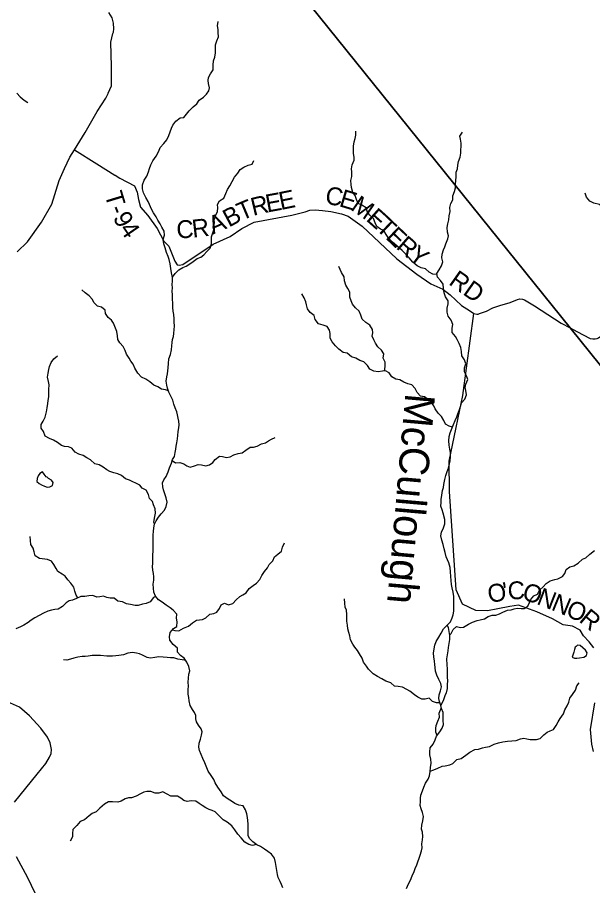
# Model space of a CAD drawing. Extents: x 1624196 to 2029251, y 146837 to 440034.
# Drawn here: x 1777616 to 1787257, y 326836 to 341386 of the extents above; entities that cross this region are included whole.
import ezdxf

# ---------------------------------------------------------------- set-up
doc = ezdxf.new("R2010")
doc.units = 0
for name, color, linetype in [('GM_X_County_Road', 7, 'Continuous'), ('GM_X_Minor_Lake', 7, 'Continuous'), ('GM_X_Minor_River', 7, 'Continuous'), ('GM_X_Minor_River_Text', 7, 'Continuous'), ('GM_X_Township', 7, 'Continuous'), ('GM_X_Township_Road', 7, 'Continuous'), ('GM_X_Township_Road_Text', 7, 'Continuous'), ('GM_X_Township_ROW', 7, 'Continuous')]:
    doc.layers.add(name, color=color, linetype=linetype)

msp = doc.modelspace()

# ---------------------------------------------------------------- linework, layer by layer
at = {"layer": 'GM_X_County_Road'}
for points in [[(1779137, 340115), (1779195, 340238), (1779191, 340562), (1779181, 340971), (1779217, 341116), (1779225, 341140), (1779232, 341192), (1779227, 341288), (1779202, 341378), (1779149, 341468)], [(1777614, 337457), (1777786, 337624), (1778021, 337953), (1778192, 338258), (1778317, 338654), (1778403, 338855), (1778493, 339041), (1778576, 339166), (1778753, 339457), (1778953, 339806), (1779097, 340032), (1779135, 340111), (1779137, 340115)], [(1777565, 328236), (1777949, 328703), (1778093, 328881), (1778157, 328990), (1778181, 329048), (1778188, 329120), (1778165, 329230), (1778123, 329326), (1778008, 329473), (1777821, 329680), (1777653, 329826), (1776491, 330340)], [(1777975, 324730), (1777957, 324851), (1777952, 324922), (1777958, 325044), (1777981, 325163), (1778070, 325476), (1778097, 325551), (1778225, 325736), (1778279, 325818), (1778288, 325868), (1778218, 326042), (1777977, 326582), (1777790, 326964), (1777601, 327321)]]:
    msp.add_lwpolyline(points, dxfattribs=at)
at = {"layer": 'GM_X_Minor_Lake'}
for points in [[(1778113, 333678), (1778101, 333689), (1778065, 333733), (1778037, 333768), (1777995, 333744), (1777966, 333704), (1777948, 333658), (1777941, 333608), (1777981, 333572), (1778021, 333551)], [(1778021, 333551), (1778069, 333528), (1778117, 333516), (1778161, 333519), (1778205, 333543), (1778216, 333591), (1778186, 333633), (1778140, 333656), (1778113, 333678)], [(1787036, 330651), (1787108, 330667), (1787153, 330690), (1787165, 330738), (1787136, 330781), (1787094, 330819), (1787048, 330860), (1787002, 330864), (1786978, 330845)], [(1786978, 330845), (1786964, 330833), (1786952, 330793), (1786943, 330747), (1786914, 330663), (1786954, 330650), (1786994, 330650), (1787036, 330651)]]:
    msp.add_lwpolyline(points, dxfattribs=at)
at = {"layer": 'GM_X_Minor_River'}
for points in [[(1780162, 337329), (1780144, 337380), (1780117, 337446), (1780092, 337523), (1780069, 337593), (1780062, 337663), (1780084, 337735), (1780075, 337804), (1780036, 337872), (1780010, 337925), (1779971, 337990), (1779940, 338042), (1779898, 338109), (1779863, 338171), (1779830, 338248), (1779808, 338299), (1779771, 338367), (1779730, 338444), (1779711, 338510), (1779711, 338581), (1779742, 338656), (1779785, 338724), (1779814, 338798), (1779831, 338854), (1779854, 338912), (1779887, 338982), (1779942, 339059), (1779989, 339141), (1780011, 339203), (1780072, 339271), (1780119, 339334), (1780156, 339406), (1780175, 339470), (1780198, 339528), (1780220, 339580), (1780271, 339647), (1780342, 339701), (1780408, 339706), (1780451, 339762), (1780496, 339821), (1780561, 339885), (1780624, 339936), (1780664, 339998), (1780733, 340049), (1780786, 340099), (1780823, 340152), (1780833, 340204), (1780820, 340275), (1780811, 340327), (1780817, 340377), (1780852, 340441), (1780897, 340509), (1780896, 340583), (1780903, 340659), (1780925, 340717), (1780938, 340789), (1780939, 340861), (1780936, 340926), (1780961, 340991), (1780984, 341061), (1780980, 341130), (1780979, 341180), (1780970, 341246), (1780983, 341314)], [(1777608, 340114), (1777663, 340054), (1777729, 340001), (1777790, 339958)], [(1784649, 337079), (1784581, 337084), (1784515, 337115), (1784455, 337172), (1784385, 337191), (1784314, 337220), (1784246, 337281), (1784183, 337354), (1784062, 337477), (1783977, 337559), (1783905, 337620), (1783840, 337679), (1783796, 337749), (1783757, 337812), (1783703, 337839), (1783640, 337882), (1783612, 337942), (1783583, 338015), (1783523, 338072), (1783482, 338124), (1783461, 338193), (1783389, 338238), (1783327, 338269), (1783300, 338331), (1783277, 338400), (1783235, 338450), (1783216, 338533), (1783209, 338587), (1783203, 338651), (1783220, 338717), (1783221, 338796), (1783214, 338846), (1783226, 338914), (1783258, 338994), (1783258, 339044), (1783251, 339102), (1783249, 339152), (1783250, 339229), (1783261, 339299), (1783276, 339357), (1783290, 339411), (1783289, 339479)], [(1784826, 337789), (1784818, 337862), (1784829, 337928), (1784848, 337992), (1784851, 338060), (1784870, 338130), (1784862, 338198), (1784881, 338264), (1784914, 338328), (1784915, 338396), (1784944, 338466), (1784957, 338530), (1784959, 338596), (1784964, 338646), (1784967, 338721), (1784972, 338793), (1784992, 338847), (1784999, 338911), (1785008, 338971), (1785035, 339045), (1785046, 339109), (1785048, 339161), (1785051, 339229), (1785054, 339279), (1785040, 339346), (1785033, 339396), (1785074, 339464)], [(1780213, 337033), (1780261, 337091), (1780324, 337153), (1780391, 337194), (1780445, 337217), (1780508, 337253), (1780561, 337292), (1780629, 337344), (1780688, 337369), (1780740, 337409), (1780791, 337462), (1780846, 337520), (1780871, 337590), (1780869, 337644), (1780870, 337706), (1780885, 337758), (1780910, 337828), (1780898, 337878), (1780919, 337940), (1780914, 337992), (1780934, 338058), (1780969, 338130), (1780974, 338192), (1780969, 338249), (1781004, 338310), (1781078, 338358), (1781107, 338434), (1781136, 338501), (1781179, 338561), (1781216, 338635), (1781255, 338707), (1781310, 338774), (1781351, 338836), (1781413, 338873), (1781486, 338909), (1781548, 338926), (1781579, 338988)], [(1787986, 338105), (1787935, 338069), (1787871, 338058), (1787821, 338061), (1787771, 338067), (1787717, 338082), (1787666, 338076), (1787614, 338075), (1787562, 338080), (1787474, 338125), (1787427, 338186), (1787370, 338249), (1787276, 338274), (1787210, 338307), (1787151, 338372), (1787129, 338440)], [(1784817, 331201), (1784875, 331258), (1784904, 331322), (1784921, 331376), (1784928, 331436), (1784932, 331511), (1784933, 331565), (1784932, 331633), (1784931, 331683), (1784919, 331754), (1784904, 331828), (1784893, 331882), (1784888, 331951), (1784878, 332019), (1784873, 332095), (1784868, 332166), (1784845, 332244), (1784823, 332295), (1784804, 332345), (1784787, 332416), (1784771, 332482), (1784754, 332552), (1784731, 332623), (1784712, 332695), (1784723, 332760), (1784757, 332833), (1784778, 332901), (1784777, 332972), (1784754, 333080), (1784735, 333131), (1784714, 333197), (1784716, 333255), (1784717, 333309), (1784728, 333378), (1784743, 333456), (1784755, 333510), (1784762, 333560), (1784781, 333644), (1784796, 333710), (1784821, 333778), (1784839, 333834), (1784856, 333904), (1784867, 333956), (1784874, 334020), (1784873, 334096), (1784861, 334151), (1784850, 334219), (1784847, 334291), (1784854, 334361), (1784870, 334425), (1784924, 334561), (1784951, 334631), (1784982, 334691), (1784996, 334743), (1785017, 334797), (1785040, 334863), (1785061, 334927), (1785116, 334988), (1785141, 335062), (1785133, 335131), (1785120, 335181), (1785129, 335241), (1785164, 335317), (1785144, 335379), (1785107, 335444), (1785110, 335512), (1785129, 335578), (1785107, 335649), (1785066, 335716), (1785057, 335788), (1785046, 335854), (1785018, 335923), (1784985, 335987), (1784957, 336038), (1784900, 336103), (1784905, 336175), (1784916, 336239), (1784886, 336310), (1784833, 336381), (1784816, 336447), (1784819, 336513), (1784838, 336583), (1784838, 336637), (1784791, 336702), (1784770, 336771), (1784756, 336845), (1784749, 336915), (1784708, 336978), (1784654, 337031), (1784647, 337095), (1784682, 337153), (1784725, 337221), (1784746, 337291), (1784730, 337355), (1784733, 337419), (1784756, 337489), (1784777, 337541), (1784799, 337593), (1784832, 337673), (1784841, 337723), (1784826, 337789)], [(1780179, 331078), (1780234, 331147), (1780288, 331181), (1780295, 331255), (1780280, 331317), (1780289, 331383), (1780229, 331450), (1780178, 331489), (1780110, 331534), (1780043, 331587), (1779983, 331628), (1779929, 331689), (1779904, 331753), (1779899, 331818), (1779894, 331890), (1779902, 331954), (1779903, 332008), (1779896, 332064), (1779888, 332123), (1779883, 332183), (1779884, 332235), (1779886, 332297), (1779887, 332378), (1779890, 332442), (1779891, 332516), (1779890, 332594), (1779893, 332649), (1779893, 332717), (1779898, 332769), (1779901, 332833), (1779913, 332895), (1779942, 332949), (1779981, 333011), (1780024, 333064), (1780083, 333128), (1780109, 333192), (1780124, 333260), (1780107, 333334), (1780092, 333387), (1780065, 333467), (1780051, 333520), (1780046, 333584), (1780073, 333636), (1780107, 333692), (1780142, 333771), (1780163, 333835), (1780200, 333913), (1780217, 333977), (1780248, 334029), (1780262, 334095), (1780269, 334151), (1780278, 334201), (1780288, 334255), (1780299, 334323), (1780304, 334380), (1780313, 334446), (1780323, 334506), (1780326, 334558), (1780319, 334620), (1780311, 334670), (1780302, 334723), (1780286, 334773), (1780263, 334842), (1780238, 334906), (1780223, 334969), (1780181, 335047), (1780154, 335106), (1780131, 335170), (1780119, 335221), (1780112, 335287), (1780123, 335361), (1780131, 335415), (1780145, 335515), (1780146, 335588), (1780156, 335662), (1780183, 335734), (1780200, 335814), (1780203, 335880), (1780210, 335940), (1780218, 335990), (1780231, 336040), (1780240, 336090), (1780246, 336154), (1780247, 336210), (1780246, 336285), (1780245, 336335), (1780237, 336405), (1780226, 336460), (1780219, 336524), (1780220, 336602), (1780216, 336658), (1780213, 336735), (1780212, 336795), (1780213, 336855), (1780211, 336909), (1780214, 336967), (1780214, 337024), (1780197, 337106), (1780188, 337176), (1780177, 337255), (1780162, 337329)], [(1783766, 335459), (1783781, 335536), (1783777, 335609), (1783746, 335677), (1783759, 335747), (1783716, 335808), (1783654, 335863), (1783615, 335928), (1783587, 335980), (1783564, 336045), (1783571, 336097), (1783565, 336153), (1783522, 336226), (1783454, 336275), (1783393, 336330), (1783373, 336396), (1783342, 336465), (1783281, 336517), (1783231, 336582), (1783212, 336633), (1783187, 336699), (1783185, 336779), (1783152, 336844), (1783121, 336899), (1783099, 336969), (1783094, 337039), (1783047, 337108), (1783023, 337159), (1783002, 337211)], [(1780147, 335126), (1780098, 335143), (1780032, 335157), (1779970, 335192), (1779901, 335223), (1779833, 335278), (1779767, 335323), (1779696, 335358), (1779632, 335425), (1779585, 335506), (1779556, 335572), (1779520, 335625), (1779489, 335676), (1779446, 335744), (1779420, 335805), (1779389, 335871), (1779333, 335934), (1779302, 335987), (1779295, 336051), (1779285, 336120), (1779252, 336204), (1779229, 336259), (1779191, 336311), (1779136, 336358), (1779093, 336425), (1779089, 336481), (1779028, 336528), (1778958, 336545), (1778900, 336608), (1778875, 336658), (1778821, 336719), (1778754, 336768), (1778696, 336821)], [(1784907, 334517), (1784852, 334536), (1784788, 334567), (1784761, 334630), (1784725, 334698), (1784666, 334755), (1784616, 334824), (1784593, 334876), (1784559, 334927), (1784500, 334982), (1784438, 335027), (1784372, 335040), (1784317, 335098), (1784282, 335169), (1784228, 335226), (1784162, 335243), (1784092, 335272), (1784027, 335313), (1783960, 335321), (1783893, 335364), (1783845, 335427), (1783784, 335460), (1783733, 335459), (1783661, 335445), (1783591, 335456), (1783523, 335489), (1783486, 335554), (1783422, 335613), (1783353, 335638), (1783289, 335675), (1783215, 335698), (1783145, 335761), (1783077, 335769), (1783004, 335824), (1782946, 335879), (1782891, 335946), (1782860, 336011), (1782857, 336091), (1782845, 336143), (1782808, 336204), (1782738, 336227), (1782660, 336252), (1782609, 336321), (1782589, 336391), (1782520, 336440), (1782476, 336503), (1782461, 336569), (1782450, 336620), (1782424, 336684), (1782383, 336751)], [(1779915, 332898), (1779904, 332923), (1779913, 332991), (1779930, 333078), (1779924, 333150), (1779899, 333218), (1779878, 333271), (1779830, 333326), (1779815, 333390), (1779774, 333461), (1779710, 333494), (1779668, 333546), (1779603, 333583), (1779549, 333600), (1779497, 333631), (1779429, 333655), (1779359, 333706), (1779300, 333739), (1779230, 333756), (1779166, 333773), (1779114, 333804), (1779056, 333847), (1778985, 333886), (1778915, 333906), (1778839, 333970), (1778779, 334006), (1778716, 334043), (1778648, 334068), (1778586, 334101), (1778527, 334168), (1778473, 334187), (1778405, 334195), (1778353, 334214), (1778287, 334261), (1778223, 334302), (1778152, 334331), (1778084, 334368), (1778055, 334446), (1778017, 334501), (1778016, 334563), (1778049, 334619), (1778080, 334687), (1778103, 334773), (1778118, 334845), (1778124, 334913), (1778131, 334965), (1778142, 335027), (1778143, 335098), (1778141, 335152), (1778148, 335228), (1778139, 335282), (1778123, 335355), (1778130, 335423), (1778143, 335487), (1778154, 335537), (1778185, 335601), (1778225, 335663), (1778288, 335714)], [(1780212, 333959), (1780266, 333920), (1780339, 333926), (1780407, 333905), (1780458, 333868), (1780514, 333849), (1780585, 333871), (1780645, 333892), (1780703, 333885), (1780775, 333872), (1780833, 333886), (1780890, 333927), (1780933, 333979), (1781002, 334030), (1781054, 334025), (1781122, 334011), (1781180, 334020), (1781243, 334057), (1781315, 334077), (1781385, 334088), (1781446, 334135), (1781519, 334182), (1781573, 334184), (1781637, 334201), (1781708, 334242), (1781772, 334254), (1781823, 334287), (1781875, 334317), (1781938, 334344)], [(1778629, 331660), (1778604, 331703), (1778577, 331769), (1778560, 331840), (1778514, 331906), (1778459, 331959), (1778415, 332020), (1778364, 332055), (1778294, 332100), (1778264, 332150), (1778227, 332219), (1778186, 332271), (1778120, 332302), (1777984, 332320), (1777916, 332361), (1777899, 332427), (1777883, 332492), (1777842, 332555), (1777835, 332621), (1777830, 332685)], [(1780214, 331122), (1780255, 331109), (1780320, 331106), (1780400, 331149), (1780481, 331182), (1780552, 331238), (1780616, 331283), (1780669, 331289), (1780721, 331298), (1780773, 331324), (1780840, 331387), (1780909, 331396), (1780961, 331416), (1781002, 331479), (1781031, 331543), (1781087, 331571), (1781155, 331542), (1781225, 331561), (1781284, 331626), (1781343, 331680), (1781396, 331711), (1781452, 331745), (1781499, 331817), (1781570, 331868), (1781626, 331903), (1781677, 331965), (1781714, 332033), (1781759, 332098), (1781810, 332162), (1781837, 332220), (1781896, 332281), (1781924, 332343), (1781979, 332393), (1782040, 332440), (1782061, 332508), (1782092, 332578)], [(1784856, 331034), (1784883, 331062), (1784920, 331130), (1784977, 331179), (1785043, 331160), (1785093, 331166), (1785176, 331219), (1785244, 331252), (1785321, 331277), (1785373, 331291), (1785447, 331308), (1785506, 331345), (1785573, 331371), (1785637, 331368), (1785697, 331391), (1785750, 331421), (1785828, 331454), (1785890, 331457), (1785941, 331475), (1785993, 331484), (1786061, 331479), (1786111, 331481), (1786168, 331520), (1786201, 331578), (1786213, 331628), (1786270, 331691), (1786333, 331719), (1786364, 331789), (1786426, 331842), (1786477, 331898), (1786546, 331945), (1786622, 331968), (1786673, 331976), (1786751, 332017), (1786788, 332069), (1786811, 332134), (1786873, 332176), (1786944, 332197), (1787013, 332242), (1787087, 332304), (1787144, 332329), (1787211, 332393), (1787288, 332452)], [(1779934, 331684), (1779895, 331663), (1779842, 331594), (1779776, 331566), (1779711, 331551), (1779641, 331532), (1779589, 331532), (1779513, 331549), (1779443, 331556), (1779375, 331591), (1779301, 331602), (1779237, 331651), (1779173, 331652), (1779113, 331662), (1779059, 331689), (1778999, 331674), (1778949, 331672), (1778881, 331699), (1778812, 331692), (1778744, 331683), (1778678, 331680), (1778605, 331650), (1778539, 331621), (1778485, 331608), (1778432, 331574), (1778373, 331511), (1778301, 331469), (1778246, 331462), (1778186, 331451), (1778128, 331433), (1778055, 331404), (1777980, 331365), (1777906, 331322), (1777849, 331282), (1777799, 331245), (1777726, 331199), (1777667, 331170), (1777591, 331139)], [(1784697, 329899), (1784641, 329901), (1784571, 329923), (1784517, 329978), (1784451, 329959), (1784395, 329960), (1784329, 329993), (1784269, 330031), (1784194, 330095), (1784142, 330125), (1784068, 330162), (1784000, 330173), (1783934, 330180), (1783873, 330233), (1783793, 330264), (1783723, 330301), (1783649, 330338), (1783580, 330387), (1783500, 330464), (1783465, 330515), (1783416, 330582), (1783394, 330646), (1783351, 330723), (1783316, 330777), (1783274, 330830), (1783235, 330885), (1783199, 330953), (1783190, 331022), (1783171, 331076), (1783153, 331139), (1783146, 331203), (1783139, 331269), (1783136, 331319), (1783140, 331382), (1783129, 331454), (1783112, 331504), (1783104, 331569), (1783097, 331641)], [(1784135, 326786), (1784172, 326868), (1784203, 326927), (1784234, 327001), (1784267, 327071), (1784283, 327125), (1784308, 327185), (1784329, 327237), (1784348, 327295), (1784364, 327347), (1784389, 327421), (1784400, 327471), (1784393, 327535), (1784405, 327605), (1784412, 327661), (1784407, 327730), (1784389, 327784), (1784392, 327850), (1784411, 327920), (1784422, 327992), (1784403, 328061), (1784381, 328125), (1784368, 328178), (1784369, 328248), (1784371, 328302), (1784380, 328352), (1784403, 328424), (1784428, 328486), (1784455, 328552), (1784498, 328620), (1784520, 328674), (1784535, 328746), (1784542, 328816), (1784549, 328890), (1784546, 328958), (1784530, 329027), (1784527, 329077), (1784536, 329145), (1784583, 329207), (1784620, 329279), (1784638, 329339), (1784693, 329412), (1784734, 329474), (1784757, 329536), (1784754, 329604), (1784754, 329668), (1784749, 329735), (1784726, 329803), (1784713, 329854), (1784689, 329920), (1784678, 329970), (1784683, 330035), (1784709, 330098), (1784722, 330167), (1784711, 330221), (1784680, 330289), (1784646, 330362), (1784623, 330429), (1784616, 330491), (1784614, 330543), (1784605, 330599), (1784596, 330672), (1784592, 330730), (1784599, 330806), (1784612, 330864), (1784637, 330926), (1784680, 331002), (1784717, 331068), (1784760, 331139), (1784817, 331201)], [(1784816, 331200), (1784836, 331159), (1784849, 331094), (1784857, 331030), (1784856, 330960), (1784849, 330896), (1784838, 330825), (1784828, 330771), (1784817, 330703), (1784806, 330637), (1784813, 330537), (1784816, 330468), (1784817, 330396), (1784820, 330334), (1784822, 330262), (1784819, 330210), (1784818, 330141), (1784801, 330069), (1784779, 330015), (1784758, 329949), (1784711, 329857)], [(1782064, 326798), (1782042, 326853), (1782019, 326907), (1781986, 326974), (1781976, 327024), (1781965, 327089), (1781952, 327155), (1781944, 327221), (1781927, 327296), (1781874, 327365), (1781812, 327410), (1781757, 327446), (1781691, 327489), (1781627, 327520), (1781562, 327569), (1781504, 327624), (1781485, 327678), (1781481, 327747), (1781482, 327807), (1781485, 327865), (1781477, 327927), (1781470, 327980), (1781461, 328040), (1781440, 328108), (1781398, 328171), (1781328, 328186), (1781260, 328213), (1781205, 328250), (1781149, 328284), (1781071, 328340), (1781030, 328406), (1780977, 328485), (1780931, 328558), (1780906, 328613), (1780861, 328681), (1780813, 328756), (1780790, 328811), (1780755, 328891), (1780724, 328966), (1780694, 329032), (1780667, 329101), (1780658, 329159), (1780665, 329226), (1780683, 329292), (1780704, 329358), (1780711, 329414), (1780695, 329464), (1780654, 329527), (1780619, 329579), (1780605, 329632), (1780604, 329686), (1780586, 329736), (1780549, 329789), (1780511, 329856), (1780494, 329934), (1780487, 329986), (1780478, 330043), (1780479, 330121), (1780481, 330179), (1780480, 330247), (1780483, 330311), (1780492, 330378), (1780506, 330438), (1780489, 330506), (1780458, 330583), (1780410, 330647), (1780351, 330692), (1780299, 330747), (1780298, 330813), (1780229, 330874), (1780171, 330947), (1780168, 331004), (1780179, 331078)], [(1780438, 330610), (1780380, 330618), (1780306, 330631), (1780236, 330652), (1780184, 330656), (1780126, 330659), (1780058, 330666), (1779984, 330669), (1779917, 330657), (1779847, 330650), (1779793, 330661), (1779715, 330696), (1779663, 330723), (1779613, 330733), (1779543, 330740), (1779467, 330733), (1779392, 330706), (1779318, 330691), (1779264, 330687), (1779208, 330684), (1779115, 330683), (1779007, 330692), (1778941, 330693), (1778867, 330690), (1778805, 330681), (1778754, 330675), (1778702, 330674), (1778628, 330667), (1778560, 330647), (1778509, 330630), (1778445, 330613), (1778391, 330617)], [(1784536, 328756), (1784596, 328777), (1784664, 328804), (1784737, 328838), (1784787, 328845), (1784863, 328860), (1784916, 328884), (1784983, 328949), (1785051, 328968), (1785132, 329020), (1785199, 329071), (1785283, 329116), (1785344, 329125), (1785410, 329143), (1785462, 329156), (1785527, 329169), (1785609, 329205), (1785678, 329228), (1785754, 329245), (1785831, 329258), (1785905, 329263), (1785977, 329266), (1786050, 329294), (1786104, 329305), (1786154, 329298), (1786208, 329286), (1786260, 329283), (1786314, 329286), (1786378, 329302), (1786441, 329361), (1786494, 329405), (1786546, 329428), (1786601, 329450), (1786646, 329517), (1786677, 329581), (1786713, 329635), (1786768, 329713), (1786793, 329783), (1786832, 329850), (1786857, 329908), (1786874, 329978), (1786919, 330040), (1786969, 330112), (1786994, 330182), (1787029, 330237)], [(1784649, 329354), (1784627, 329405), (1784626, 329467), (1784634, 329519), (1784665, 329593), (1784690, 329661), (1784683, 329725), (1784721, 329822)], [(1781616, 327528), (1781559, 327511), (1781495, 327524), (1781429, 327567), (1781366, 327636), (1781312, 327696), (1781263, 327769), (1781212, 327840), (1781134, 327901), (1781065, 327936), (1780995, 328005), (1780932, 328070), (1780880, 328097), (1780828, 328114), (1780776, 328140), (1780714, 328179), (1780663, 328212), (1780605, 328249), (1780531, 328258), (1780463, 328244), (1780407, 328265), (1780355, 328304), (1780297, 328333), (1780247, 328335), (1780189, 328336), (1780127, 328371), (1780055, 328406), (1779987, 328385), (1779927, 328383), (1779853, 328412), (1779787, 328413), (1779734, 328400), (1779682, 328376), (1779605, 328333), (1779527, 328308), (1779477, 328306), (1779422, 328293), (1779356, 328254), (1779299, 328236), (1779209, 328239), (1779141, 328238), (1779074, 328201), (1778997, 328134), (1778937, 328074), (1778870, 328047), (1778819, 328007), (1778742, 327940), (1778668, 327911), (1778615, 327845), (1778544, 327774), (1778541, 327711), (1778537, 327651), (1778500, 327582)]]:
    msp.add_lwpolyline(points, dxfattribs=at)
at = {"layer": 'GM_X_Township'}
for points in [[(1795508, 325685), (1792128, 329660), (1790649, 331503), (1786881, 336182), (1781032, 343443), (1778378, 346777), (1778350, 346813), (1776799, 348700)], [(1772145, 338706), (1778974, 342355), (1781032, 343443), (1786881, 336182), (1790649, 331503), (1792128, 329660), (1795508, 325685)]]:
    msp.add_lwpolyline(points, dxfattribs=at)
at = {"layer": 'GM_X_Township_Road'}
for points in [[(1778576, 339166), (1778947, 338930), (1779251, 338742), (1779253, 338741)], [(1779253, 338741), (1779333, 338692), (1779577, 338564), (1779622, 338454), (1779644, 338332), (1779677, 338204), (1779803, 338065), (1779958, 337847), (1780068, 337637), (1780152, 337554), (1780257, 337299), (1780293, 337237), (1780328, 337233), (1780390, 337244), (1780895, 337587), (1781182, 337716), (1781379, 337847), (1781584, 337955), (1782218, 338069), (1782439, 338125), (1782519, 338156), (1782609, 338163), (1782730, 338151), (1782869, 338133), (1783049, 338093), (1783162, 338053), (1783396, 337885), (1783975, 337337), (1784312, 337080), (1784544, 336921), (1784745, 336832), (1784870, 336737), (1785057, 336557), (1785192, 336474), (1785263, 336423), (1785315, 336411), (1785326, 336412), (1785336, 336415), (1785361, 336424), (1785476, 336461), (1785584, 336517), (1785702, 336558), (1785875, 336610), (1785999, 336658), (1786038, 336667), (1786080, 336665), (1786113, 336655), (1786283, 336553), (1786727, 336263), (1786881, 336182), (1786992, 336123)], [(1786992, 336123), (1786993, 336122), (1787213, 336006), (1787262, 336000), (1787297, 336001), (1787333, 336004), (1787357, 336013), (1787443, 336079), (1788120, 336804), (1788228, 336827), (1789848, 336798)], [(1787275, 330821), (1787198, 330920), (1787103, 331023), (1787049, 331116), (1786917, 331185), (1786765, 331209), (1786584, 331307), (1786324, 331426), (1786016, 331537), (1785869, 331514), (1785665, 331476), (1785492, 331439), (1785297, 331445), (1785078, 331553), (1784969, 331795), (1784855, 333442), (1784854, 333947), (1784970, 334514)], [(1787272, 329081), (1787243, 329207), (1787223, 329452), (1787291, 329901)]]:
    msp.add_lwpolyline(points, dxfattribs=at)
at = {"layer": 'GM_X_Township_ROW'}
msp.add_lwpolyline([(1784970, 334514), (1784971, 334515), (1785080, 335050), (1785263, 336423)], dxfattribs=at)

# ---------------------------------------------------------------- texts
at = {"layer": 'GM_X_Minor_River_Text'}
msp.add_text('McCullough', height=500, rotation=265.0014, dxfattribs=at).set_placement((1784119, 335097))
at = {"layer": 'GM_X_Township_Road_Text'}
for s, rotation, p in [('T', 286.8749, (1779074, 338420)), ('E', 10.2761, (1781802, 338115)), ('E', 11.5219, (1782030, 338156)), ('C', 349.8896, (1782760, 338266)), ('E', 343.075, (1782993, 338225)), ('T', 22.7827, (1781372, 337975)), ('R', 13.5203, (1781567, 338058)), ('M', 325.3613, (1783186, 338171)), ('-', 291.762, (1779148, 338179)), ('B', 28.0666, (1781161, 337862)), ('E', 318.0956, (1783446, 337992)), ('9', 298.5212, (1779210, 338030)), ('R', 6.4594, (1780557, 337693)), ('A', 23.5527, (1780896, 337746)), ('T', 316.4154, (1783611, 337843)), ('4', 304.4409, (1779316, 337838)), ('C', 2.1003, (1780286, 337682)), ('E', 316.5263, (1783774, 337688)), ('R', 319.0633, (1783948, 337524)), ('Y', 323.3748, (1784153, 337347)), ('RD', 324.8059, (1784829, 336921)), ('O', 10.7734, (1785526, 331568)), ("'", 10.284, (1785785, 331617)), ('C', 2.5964, (1785839, 331628)), ('O', 340.9027, (1786056, 331643)), ('N', 338.5524, (1786302, 331558)), ('N', 337.8313, (1786547, 331462)), ('O', 336.6134, (1786790, 331363)), ('R', 320.1929, (1787013, 331270))]:
    msp.add_text(s, height=300, rotation=rotation, dxfattribs=at).set_placement(p)

doc.saveas('drawing.dxf')
